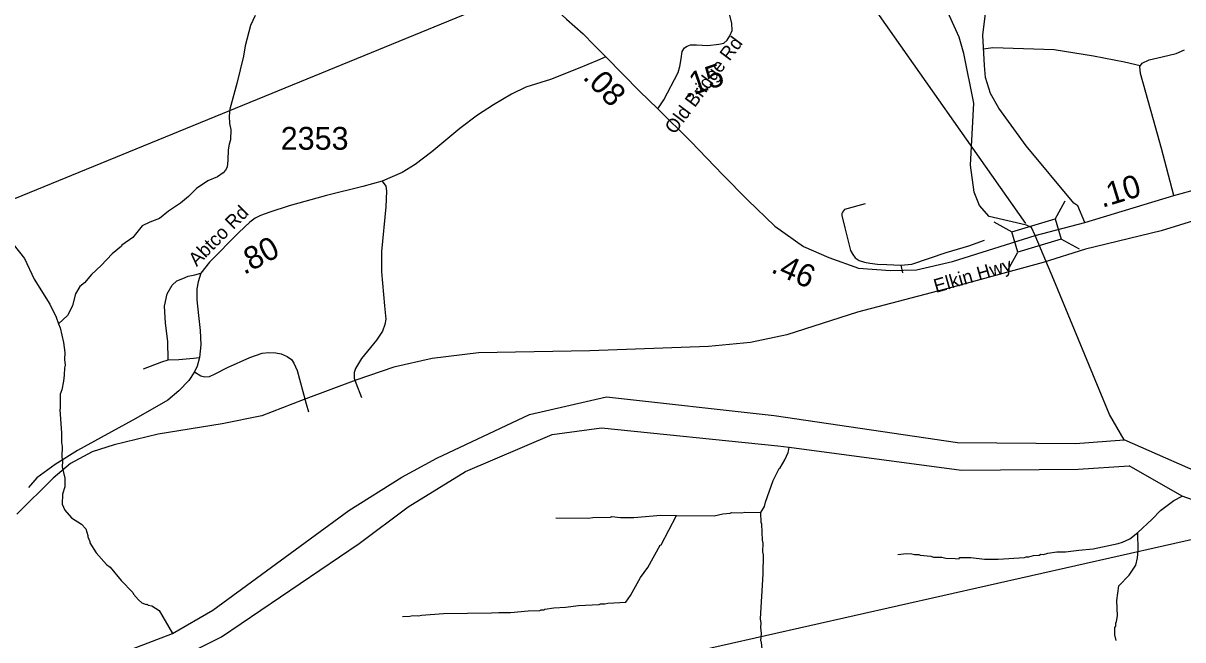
# Model space of a CAD drawing. Extents: x 1248089 to 1457196, y 820910 to 988753.
# Drawn here: x 1401339 to 1407700, y 897229 to 900609 of the extents above; entities that cross this region are included whole.
import ezdxf

# ---------------------------------------------------------------- set-up
doc = ezdxf.new("R2010")
doc.units = 0
for name, color, linetype in [('Exist Hydrographic Misc Water Feature', 7, 'Continuous'), ('Exist Hydrographic River Shore', 7, 'Continuous'), ('Exist Railroad Mainline', 7, 'Continuous'), ('Exist Road Non-System Type 51', 7, 'Continuous'), ('Exist Road Primary NC Attributed', 7, 'Continuous'), ('Exist Road Primary NC Structure Standard Bridge CELL', 7, 'Continuous'), ('Exist Road Primary NC Structure Standard Bridge Number Label', 7, 'Continuous'), ('Exist Road Secondary Structure Standard Bridge Number Label', 7, 'Continuous'), ('Exist Road Secondary Type 51 Attributed', 7, 'Continuous'), ('Exist Road Secondary Type 51 Label', 7, 'Continuous'), ('Exist Utilities Electrical Transmission Line', 7, 'Continuous'), ('Prop CMT Slope Fill', 7, 'Continuous'), ('Prop GRAU CAT1 Cell', 7, 'Continuous'), ('Prop Lane Lines', 7, 'Continuous')]:
    doc.layers.add(name, color=color, linetype=linetype)

msp = doc.modelspace()

# ---------------------------------------------------------------- linework, layer by layer
at = {"layer": 'Exist Hydrographic Misc Water Feature'}
for points in [[(1402611.7, 900650.9), (1402586.5, 900595.4), (1402556.1, 900484.2), (1402546.8, 900428.4), (1402511.6, 900277.3), (1402472.5, 900138.3), (1402469.6, 900098.4), (1402470.8, 900058.4), (1402478.2, 900026.2), (1402476.9, 899970.2), (1402468.4, 899946.4), (1402463.7, 899914.5), (1402462.5, 899858.7), (1402457.7, 899818.8), (1402449.2, 899803), (1402436.9, 899789.3), (1402404.4, 899766), (1402351.9, 899745.2), (1402289.7, 899702.1), (1402246.1, 899659.6), (1402201.3, 899622.5), (1402136.3, 899578.1), (1402087.5, 899539.1), (1402033, 899518.4), (1401992.6, 899497.3), (1401941.2, 899434.4), (1401880.2, 899391.8), (1401877.8, 899386.2), (1401827.2, 899345), (1401767.4, 899280.7), (1401714.7, 899231.5), (1401675.8, 899186.4), (1401649.3, 899165), (1401626.5, 899125.5), (1401609, 899061.9), (1401592.2, 899022.4), (1401581.9, 899006.6), (1401533.2, 898960)], [(1401284.3, 899396.9), (1401346.7, 899319.6), (1401400.2, 899206.5), (1401485.2, 899068.7), (1401519.6, 898998), (1401533.2, 898960)], [(1401533.2, 898960), (1401542.4, 898939.5), (1401560.7, 898859.1), (1401567.4, 898803.1), (1401566.6, 898765.1), (1401570, 898735.1), (1401565.6, 898719.2), (1401564.8, 898679.2), (1401560, 898647.3), (1401551, 898599.5), (1401542.5, 898575.8), (1401542.7, 898495.8), (1401540.7, 898489.8), (1401549.9, 898363.7), (1401548.7, 898309.8), (1401552.2, 898287.7), (1401551, 898231.8), (1401554.5, 898207.7), (1401553.8, 898177.8), (1401568.4, 898115.4), (1401567.4, 898067.5), (1401554.6, 898027.9), (1401553.4, 897971.9), (1401568.6, 897939.6), (1401603.7, 897896.8), (1401659, 897863.6), (1401682.5, 897837.1), (1401693.6, 897800.9), (1401693.5, 897792.9), (1401704.9, 897768.7), (1401704.8, 897760.7), (1401739.6, 897705.9), (1401796.3, 897642.7), (1401815.8, 897626.3), (1401876.3, 897555), (1401940.8, 897487.6), (1401944.7, 897479.5), (1401972, 897449), (1401989.6, 897432.6), (1402013.4, 897422), (1402019.5, 897423.9), (1402025.4, 897419.8), (1402045.3, 897415.4), (1402084.8, 897390.5), (1402159, 897264.1)], [(1405385.2, 897927.3), (1405405.5, 897958.9), (1405410, 897982.7), (1405452.5, 898101.8), (1405486.1, 898168.9), (1405491.7, 898171.2), (1405517.1, 898216.2), (1405535.9, 898255.8), (1405536.1, 898263.8), (1405540.2, 898284.1)], [(1407453.4, 897817.9), (1407532.2, 897890), (1407577.2, 897936.9), (1407650.5, 897993.3), (1407695.3, 898016.7)], [(1403420.2, 897357), (1403460.3, 897358.2), (1403476.2, 897361.8), (1403508.2, 897361.1), (1403524.3, 897364.7), (1403644.6, 897374.1), (1403908.6, 897376.3), (1403948.7, 897379.4), (1404012.7, 897377.9), (1404108.9, 897387.8), (1404173, 897390.5), (1404181.1, 897394.2), (1404195.1, 897393.9), (1404201.1, 897397.8), (1404249.3, 897404.7), (1404313.4, 897407.3), (1404385.6, 897417.7), (1404497.7, 897423.3), (1404505.8, 897427.1), (1404529.8, 897426.5), (1404545.9, 897430.1), (1404644, 897436), (1404670.8, 897471.3), (1404724.9, 897570.1), (1404766.1, 897625.1), (1404832.8, 897747.7), (1404838.5, 897749.9), (1404922.4, 897909.5)], [(1404260.1, 897898.2), (1404440, 897896.2), (1404464.1, 897899.7), (1404560.2, 897901.5), (1404568.3, 897905.3), (1404616.1, 897900.3), (1404688.1, 897898.8), (1404836.4, 897911.5), (1404922.4, 897909.5)], [(1404922.4, 897909.5), (1405128.4, 897909), (1405176.6, 897919.9), (1405216.6, 897923.1), (1405224.7, 897926.9), (1405280.7, 897925.6), (1405296.8, 897929.2), (1405385.2, 897927.3)], [(1405391.8, 897177.1), (1405389.3, 897215.6), (1405385.5, 897223.7), (1405388.4, 897263.6), (1405385.1, 897295.7), (1405387.5, 897319.6), (1405384.1, 897343.7), (1405397.5, 897591.3), (1405399.7, 897695.2), (1405396, 897711.3), (1405397.2, 897759.1), (1405393.5, 897775.2), (1405391.4, 897863.2), (1405387.5, 897871.3), (1405385.2, 897927.3)], [(1406135.9, 897696.9), (1406184, 897701.8), (1406214, 897701.2), (1406227.8, 897696.9), (1406251.8, 897696.3), (1406259.7, 897692.2), (1406317.7, 897686.9), (1406331.6, 897682.6), (1406377.5, 897681.5), (1406399.5, 897677.1), (1406451.3, 897673.9), (1406473.4, 897673.4), (1406475.5, 897679.4), (1406536.2, 897679.5), (1406612.2, 897671.8), (1406687.4, 897670.8), (1406831.5, 897679.6), (1406839.6, 897683.4), (1406855.6, 897683.1), (1406879.8, 897690.4), (1406911.9, 897693.7), (1406920, 897697.6), (1406936, 897697.2), (1406960.1, 897704.7), (1407008.3, 897711.7), (1407056.3, 897710.5), (1407128.4, 897721), (1407208.6, 897727.6), (1407345.3, 897756.2), (1407369.5, 897763.6), (1407409.9, 897782.7), (1407453.4, 897817.9)], [(1407333.7, 897224.8), (1407326.4, 897256.9), (1407327.2, 897296.8), (1407331.4, 897304.7), (1407331.8, 897320.7), (1407335.9, 897328.6), (1407340.7, 897360.5), (1407336.9, 897444.6), (1407348.2, 897524.3), (1407405.6, 897582.9), (1407442.7, 897638.1), (1407451.6, 897677.8), (1407454.5, 897717.8), (1407453.4, 897817.9)]]:
    msp.add_lwpolyline(points, dxfattribs=at)
at = {"layer": 'Exist Hydrographic River Shore'}
for points in [[(1406889.1, 899444.4), (1406868.9, 899488.5), (1406841.7, 899502.5), (1406638.3, 899549.4), (1406585, 899608.7), (1406555.4, 899682.8), (1406534.6, 899831), (1406552.7, 900170.5), (1406499.4, 900443.2), (1406472.8, 900532.1), (1406393.2, 900708.8), (1406249.1, 900987.5), (1406215.6, 901221.1), (1406141.5, 901520.5), (1406072.2, 901706.7), (1405996.4, 901929.5), (1405818.7, 902231.8), (1405764.7, 902335.5), (1405721.1, 902439.3), (1405651.1, 902683.7), (1405526.8, 902991), (1405325.4, 903162.9), (1405109.2, 903281.5)], [(1407378.4, 898325.6), (1407297.2, 898464.8), (1406991.7, 899202.7), (1406889.1, 899444.4)], [(1400787.2, 896341.3), (1401439.9, 896840.8), (1401525.9, 896935.1), (1401743.6, 897105.1), (1402159, 897264.1), (1402379.6, 897390.7), (1403125.9, 897937.9), (1403415.4, 898120.8), (1403608, 898223.9), (1404116, 898464.8), (1404538.6, 898560.1), (1405457.4, 898458.9), (1406464.7, 898310.7), (1407110.6, 898304.7), (1407378.4, 898325.6)], [(1400824.8, 896209.8), (1401571, 896789.4), (1401728.7, 896932.4), (1402168.4, 897117.8), (1402427.2, 897244.8), (1403182.4, 897757.3), (1403450.3, 897958.8), (1403765.8, 898152.4), (1404241, 898354.6), (1404511.8, 898390.3), (1405478.2, 898292.1), (1405540.2, 898284.1), (1406485.6, 898158.8), (1407125.4, 898164.7), (1407405.2, 898182.6)], [(1408311.2, 897962), (1407910.1, 898091.5), (1407378.4, 898325.6)], [(1408282.9, 897808.2), (1407695.3, 898016.7), (1407405.2, 898182.6)]]:
    msp.add_lwpolyline(points, dxfattribs=at)
at = {"layer": 'Exist Railroad Mainline'}
msp.add_lwpolyline([(1407960.2, 899587.8), (1407581.4, 899471.2), (1407166.6, 899370), (1406933.1, 899296.7), (1406431.2, 899160.7), (1405915.4, 899024.6), (1405527.4, 898900), (1405328.8, 898858.2), (1405098.7, 898837.2), (1404447, 898812.8), (1403837, 898802.3), (1403581.6, 898771.3), (1403372.5, 898722.5), (1403163.4, 898652.7), (1402874.1, 898544.5), (1402647.6, 898457.3), (1402431.5, 898412), (1402079.4, 898356.2), (1401838.9, 898296.9), (1401717, 898258.5), (1401598.5, 898195.7), (1401504.3, 898115.5), (1401303.8, 897918.1)], dxfattribs=at)
at = {"layer": 'Exist Road Non-System Type 51'}
for p, q in [((1406153, 899282.8), (1406162.3, 899240.5)), ((1403164.4, 898637.1), (1403195.6, 898557.6)), ((1402892.1, 898522.7), (1402904.4, 898478.6))]:
    msp.add_line(p, q, dxfattribs=at)
for points in [[(1406605.6, 900469), (1406658.4, 900474.9), (1406994.6, 900465.1), (1407209.6, 900429.9), (1407379.6, 900396.6), (1407465.6, 900377.1)], [(1403307.7, 899742.7), (1403327.7, 899715), (1403332, 899688.7), (1403327.7, 899602.8), (1403304.9, 899357.6), (1403304.1, 899246.1), (1403321.3, 899059), (1403329.1, 898986.3), (1403323.4, 898957.2), (1403310.6, 898919.8), (1403276.3, 898871.3), (1403194.9, 898770.2), (1403161.4, 898716.9), (1403154.2, 898693.3), (1403154.2, 898662.8), (1403164.4, 898637.1)], [(1405957.5, 899619.4), (1405844.7, 899587.5), (1405833.2, 899573.7), (1405829, 899565.4), (1405829, 899554.3), (1405846.1, 899486.4), (1405876.1, 899363.1), (1405888.9, 899341), (1405901.8, 899322.9), (1405924.6, 899307.7), (1405953.2, 899299.4), (1405983.2, 899292.5), (1406024.6, 899288.3), (1406076, 899285.5), (1406153, 899282.8)], [(1406153, 899282.8), (1406213.8, 899287.4), (1406400.9, 899351.7), (1406526, 899389.1), (1406611.3, 899419.9)], [(1402134.9, 898764), (1402133.5, 898863.7), (1402119.2, 898964.8), (1402113.5, 899057.7), (1402128.5, 899126.2), (1402157, 899172), (1402182.7, 899196.9), (1402214.1, 899209.4), (1402244.1, 899221.8), (1402281.2, 899230.1), (1402314.1, 899238.4)], [(1402134.9, 898764), (1402193.4, 898765.4), (1402273.4, 898772.3), (1402306.2, 898776.4)], [(1402278.4, 898698.2), (1402313.3, 898676.7), (1402336.2, 898671.2), (1402361.9, 898672.5), (1402391.9, 898686.4), (1402460.4, 898722.4), (1402583.2, 898776.4), (1402650.3, 898800), (1402684.5, 898804.1), (1402724.5, 898802.8), (1402754.5, 898795.8), (1402787.3, 898782), (1402810.2, 898765.4), (1402824.5, 898744.6), (1402841.6, 898704.4), (1402892.1, 898522.7)], [(1401999.3, 898714.1), (1402099.2, 898752.9), (1402134.9, 898764)]]:
    msp.add_lwpolyline(points, dxfattribs=at)
at = {"layer": 'Exist Road Primary NC Attributed'}
for points in [[(1402830.5, 901418.9), (1403127.1, 901292.6), (1403311.4, 901217.7), (1403511.4, 901135.9), (1403638.3, 901075), (1403790.9, 901000.8), (1403940.5, 900920.7), (1404044.8, 900854.6), (1404140.5, 900778), (1404267.4, 900678.8), (1404319.6, 900630.1), (1404410, 900550), (1404470.9, 900489.1), (1404534.5, 900423.4)], [(1404534.5, 900423.4), (1404718.8, 900235.4), (1404820.2, 900139.1)], [(1404820.2, 900139.1), (1405000.5, 899960.9), (1405176.1, 899778.1), (1405311.8, 899640.6), (1405462.3, 899496.6), (1405618.8, 899385.2), (1405757.9, 899324.3), (1405921.4, 899265.1), (1406096.3, 899252.8), (1406238.9, 899256.3), (1406437.1, 899303.3), (1406889.1, 899444.4)], [(1407650.8, 899665), (1407916.9, 899737.9)], [(1407161.9, 899515.9), (1407650.8, 899665)], [(1406889.1, 899444.4), (1407161.9, 899515.9)]]:
    msp.add_lwpolyline(points, dxfattribs=at)
at = {"layer": 'Exist Road Primary NC Structure Standard Bridge CELL'}
for p, q in [((1406999.5, 899535), (1407053.7, 899634.3)), ((1406662.2, 899519.8), (1406761.5, 899465.6)), ((1407031.4, 899426.4), (1407130.8, 899372.2)), ((1406740, 899255.1), (1406794.2, 899354.5))]:
    msp.add_line(p, q, dxfattribs=at)
msp.add_lwpolyline([(1406761.5, 899465.6), (1406999.3, 899535.5), (1407032, 899424.4), (1406794.2, 899354.5)], close=True, dxfattribs=at)
at = {"layer": 'Exist Road Primary NC Structure Standard Bridge Number Label'}
msp.add_line((1406839, 899510.8), (1405457, 901474.8), dxfattribs=at)
at = {"layer": 'Exist Road Secondary Structure Standard Bridge Number Label'}
msp.add_line((1408122.5, 897862.4), (1404144.1, 896966.4), dxfattribs=at)
at = {"layer": 'Exist Road Secondary Type 51 Attributed'}
for points in [[(1404820.2, 900139.1), (1404853.2, 900188.1), (1404931.7, 900339.1), (1404940.2, 900370.9), (1404947.4, 900413.9), (1404953.1, 900454.1), (1404965.9, 900473.5), (1404980.2, 900483.2), (1405000.2, 900490.1), (1405031.6, 900490.1), (1405094.4, 900487.3), (1405154.4, 900492.8), (1405181.5, 900498.4), (1405200.1, 900515), (1405215.8, 900538.6), (1405227.2, 900569), (1405225.8, 900609.2), (1405212.2, 900665.3), (1405202.7, 900686.5)], [(1407161.9, 899515.9), (1407124.6, 899607.1), (1407102, 899623.1), (1406841.3, 899936.1), (1406690.1, 900142.1), (1406644.5, 900223.6), (1406616.8, 900311.6), (1406611.9, 900376.9), (1406602.1, 900543.2), (1406619.4, 900676.4)], [(1404534.5, 900423.4), (1404489.8, 900403.5), (1404382.7, 900360.6), (1404230.7, 900300.3), (1404096.5, 900257.3), (1404018, 900219.9), (1403919.5, 900161.8), (1403831.7, 900104.3), (1403734.6, 900030.8), (1403581.1, 899904.1), (1403489.7, 899834.8), (1403418.4, 899790.5), (1403307.7, 899742.7), (1403202.8, 899712.9), (1403002.2, 899663.7), (1402798, 899608.3), (1402691.7, 899573), (1402640.3, 899555), (1402611.7, 899539.8), (1402581.7, 899519), (1402521.8, 899462.2), (1402361.9, 899298.7), (1402314.1, 899238.4), (1402298.4, 899191.3), (1402292.6, 899152.6), (1402292.6, 899091.6), (1402301.2, 899007.1), (1402309.8, 898924), (1402314.1, 898846.4), (1402306.2, 898776.4), (1402293.4, 898728), (1402278.4, 898698.2), (1402247, 898651.1), (1402192.7, 898592.9), (1402132.8, 898543), (1401957.1, 898441.9), (1401766.9, 898338), (1401637.4, 898267.3), (1401514.6, 898189.8), (1401414.7, 898117.4), (1401367.7, 898063.5)], [(1407650.8, 899665), (1407601.1, 899851.8), (1407583.2, 899921.2), (1407538.1, 900079.7), (1407467.3, 900332.1), (1407464, 900370.8), (1407477, 900390.2), (1407515.7, 900408), (1407586.7, 900424.2), (1407662.6, 900441.9), (1407709.4, 900462.9)]]:
    msp.add_lwpolyline(points, dxfattribs=at)
at = {"layer": 'Exist Utilities Electrical Transmission Line'}
msp.add_line((1401766.9, 899842.3), (1404108.6, 900800.4), dxfattribs=at)
msp.add_lwpolyline([(1399244.5, 898876.8), (1399919.8, 899086.6), (1401766.9, 899842.3)], dxfattribs=at)

# ---------------------------------------------------------------- texts
at = {"layer": 'Exist Road Secondary Type 51 Label'}
for s, rotation, p in [('Old Bridge Rd', 53.15263, (1404912.1, 899995.4)), ('Abtco Rd', 45.0855, (1402290.8, 899272)), ('Elkin Hwy', 16.08466, (1406345.8, 899130))]:
    msp.add_text(s, height=75, rotation=rotation, dxfattribs=at).set_placement(p)
at = {"layer": 'Prop CMT Slope Fill'}
for s, rotation, p in [('.08', 314.44007, (1404403.9, 900307.8)), ('.10', 16.96569, (1407257.5, 899596.5)), ('.46', 336.35271, (1405435.2, 899245.6))]:
    msp.add_text(s, height=125, rotation=rotation, dxfattribs=at).set_placement(p)
at = {"layer": 'Prop GRAU CAT1 Cell'}
for s, rotation, p in [('.15', 19.1115, (1404974.3, 900198.8)), ('.80', 28.08735, (1402550.8, 899227.7))]:
    msp.add_text(s, height=125, rotation=rotation, dxfattribs=at).set_placement(p)
at = {"layer": 'Prop Lane Lines'}
msp.add_text('2353', height=125, dxfattribs=at).set_placement((1402751.9, 899915.1))

doc.saveas('drawing.dxf')
